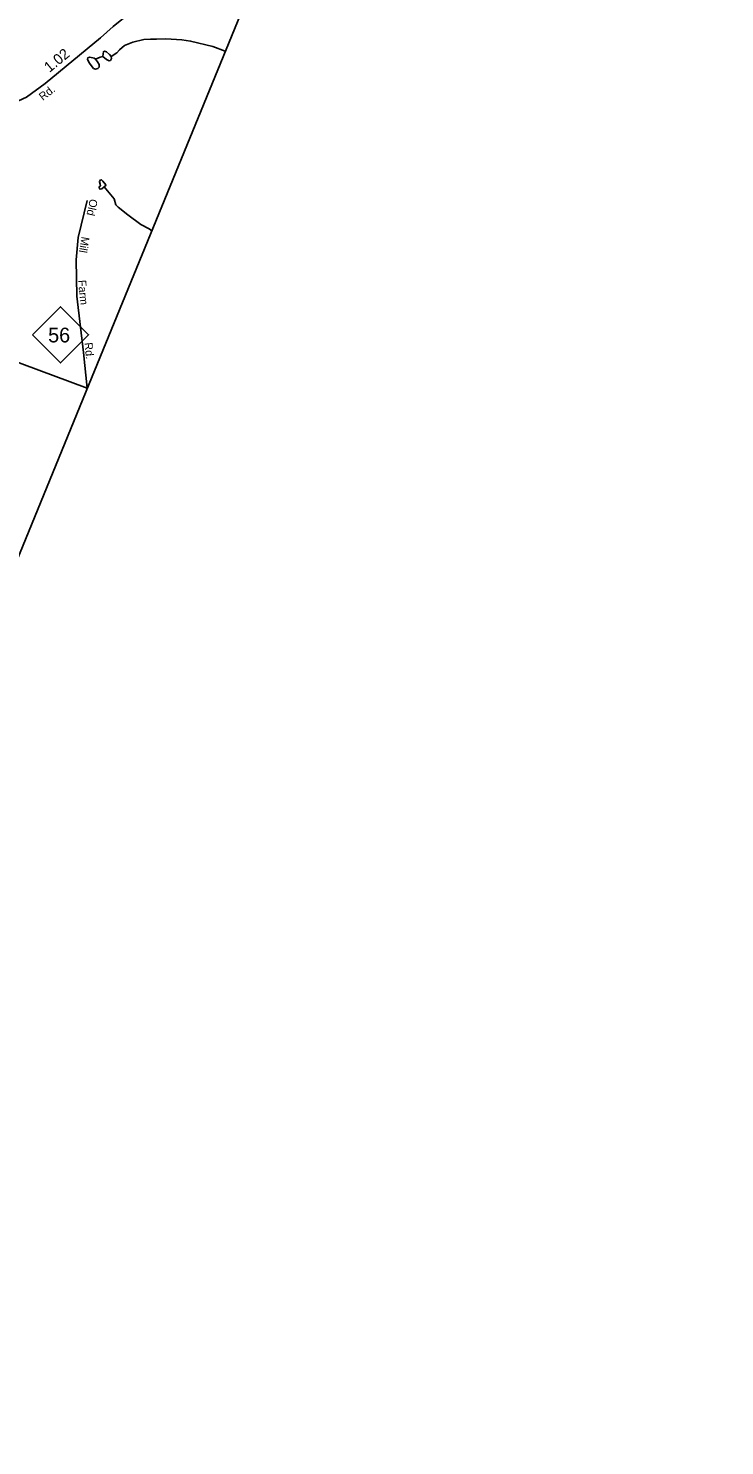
# Model space of a CAD drawing. Extents: x 2056842 to 2160602, y 826753 to 1016856.
# Drawn here: x 2140314 to 2148576, y 851982 to 868802 of the extents above; entities that cross this region are included whole.
import ezdxf

# ---------------------------------------------------------------- set-up
doc = ezdxf.new("R2010")
doc.units = 0
for name, color, linetype in [('Exist Boundary Political CountyLine', 7, 'Continuous'), ('Exist Hydrographic Misc Water Feature', 7, 'Continuous'), ('Exist Road Non-System Type 51', 7, 'Continuous'), ('Exist Road Non-System Type 51 Label', 7, 'Continuous'), ('Exist Road Primary NC Attributed', 7, 'Continuous'), ('Exist Road Primary NC Shield CELL', 7, 'Continuous'), ('Exist Road Primary NC Shield Number Label', 7, 'Continuous'), ('Exist Road Secondary Mileage Hundredths English Label', 7, 'Continuous'), ('Exist Road Secondary Type 51 Attributed', 7, 'Continuous'), ('Exist Road Secondary Type 51 Label', 7, 'Continuous')]:
    doc.layers.add(name, color=color, linetype=linetype)

msp = doc.modelspace()

# ---------------------------------------------------------------- linework, layer by layer
at = {"layer": 'Exist Boundary Political CountyLine'}
for points in [[(2148576, 883054), (2147673, 880768), (2147376, 880066), (2144174, 872249), (2143226, 869937), (2140998, 864498)], [(2133839, 827270), (2134339, 835334), (2134342, 841203), (2134508, 848638), (2140998, 864498)]]:
    msp.add_lwpolyline(points, dxfattribs=at)
at = {"layer": 'Exist Hydrographic Misc Water Feature'}
for points in [[(2141298, 868467), (2141362, 868510), (2141397, 868547), (2141455, 868599), (2141553, 868640), (2141686, 868670), (2141765, 868673), (2141833, 868672), (2141944, 868679), (2142136, 868668), (2142238, 868651), (2142503, 868588), (2142650, 868530)], [(2141111, 868436), (2141135, 868404), (2141156, 868372), (2141156, 868343), (2141140, 868324), (2141110, 868317), (2141087, 868327), (2141037, 868394), (2141014, 868435), (2141019, 868451), (2141043, 868462), (2141093, 868450), (2141111, 868436)], [(2141111, 868436), (2141165, 868459), (2141198, 868469)], [(2141198, 868469), (2141201, 868501), (2141205, 868524), (2141216, 868530), (2141240, 868523), (2141278, 868492), (2141298, 868467)], [(2141298, 868467), (2141302, 868445), (2141288, 868422), (2141272, 868416), (2141242, 868431), (2141198, 868469)], [(2141214, 866920), (2141228, 866934), (2141232, 866947), (2141199, 866989), (2141183, 867005), (2141166, 867002), (2141157, 866982), (2141166, 866952), (2141170, 866934), (2141156, 866922), (2141155, 866908), (2141165, 866892), (2141185, 866898), (2141214, 866920)], [(2141214, 866920), (2141331, 866779), (2141353, 866709), (2141381, 866679), (2141494, 866588), (2141650, 866474), (2141746, 866423), (2141778, 866400)]]:
    msp.add_lwpolyline(points, dxfattribs=at)
at = {"layer": 'Exist Road Non-System Type 51'}
msp.add_lwpolyline([(2141013, 864534), (2140970, 864955), (2140891, 865624), (2140880, 866054), (2140905, 866320), (2141013, 866761)], dxfattribs=at)
at = {"layer": 'Exist Road Primary NC Attributed'}
msp.add_lwpolyline([(2137360, 865918), (2137786, 865748), (2138747, 865387), (2139555, 865077), (2140235, 864822), (2141013, 864534)], dxfattribs=at)
at = {"layer": 'Exist Road Primary NC Shield CELL'}
msp.add_lwpolyline([(2140362, 865165), (2140695, 865498), (2141028, 865165), (2140695, 864832)], close=True, dxfattribs=at)
at = {"layer": 'Exist Road Secondary Type 51 Attributed'}
msp.add_lwpolyline([(2142831, 870513), (2142722, 870493), (2142549, 870467), (2142451, 870446), (2142345, 870400), (2142275, 870348), (2142203, 870250), (2141955, 869958), (2141883, 869838), (2141826, 869713), (2141785, 869539), (2141719, 869325), (2141625, 869117), (2141522, 868988), (2141319, 868823), (2141169, 868688), (2140512, 868149), (2140292, 867987), (2140147, 867919), (2139918, 867860), (2139559, 867769), (2139157, 867663), (2138904, 867587), (2138752, 867520)], dxfattribs=at)

# ---------------------------------------------------------------- texts
at = {"layer": 'Exist Road Non-System Type 51 Label'}
for s, rotation, p in [('Old', 257.9747, (2141045, 866783)), ('Mill', 260.2008, (2140946, 866335)), ('Farm', 275.0853, (2140904, 865812)), ('Rd.', 275.7546, (2140979, 865070))]:
    msp.add_text(s, height=95, rotation=rotation, dxfattribs=at).set_placement(p)
at = {"layer": 'Exist Road Primary NC Shield Number Label'}
msp.add_text('56', height=175, dxfattribs=at).set_placement((2140549, 865075))
at = {"layer": 'Exist Road Secondary Mileage Hundredths English Label'}
msp.add_text('1.02', height=125, rotation=39.3896, dxfattribs=at).set_placement((2140564, 868272))
at = {"layer": 'Exist Road Secondary Type 51 Label'}
msp.add_text('Rd.', height=95, rotation=38.0132, dxfattribs=at).set_placement((2140486, 867940))

doc.saveas('drawing.dxf')
